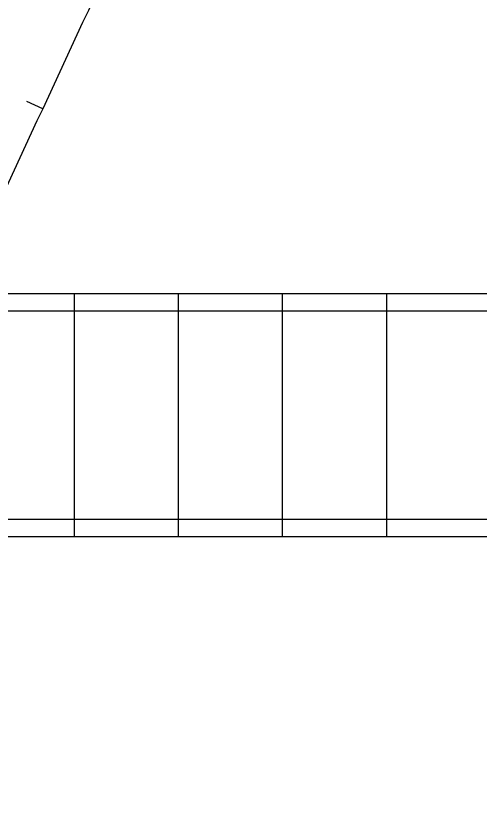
# Model space of a CAD drawing. Extents: x -1609 to 1184, y -412 to 394.
# Drawn here: x -1328.26 to -1301.57, y 201.97 to 247.8 of the extents above; entities that cross this region are included whole.
import ezdxf

# ---------------------------------------------------------------- set-up
doc = ezdxf.new("R2010")
doc.units = 0
doc.layers.add('DR_P_Culvert', color=7, linetype='Continuous')
doc.layers.add('RW_X_CL', color=7, linetype='Continuous')

msp = doc.modelspace()

# ---------------------------------------------------------------- linework, layer by layer
at = {"layer": 'DR_P_Culvert'}
for p, q in [((-1328.892, 231.792), (-1294.892, 231.792)), ((-1324.892, 231.792), (-1324.892, 217.792)), ((-1318.892, 217.792), (-1318.892, 231.792)), ((-1312.892, 217.792), (-1312.892, 231.792)), ((-1306.892, 217.792), (-1306.892, 231.792)), ((-1329.392, 230.792), (-1295.892, 230.792)), ((-1335.392, 218.792), (-1295.892, 218.792)), ((-1335.892, 217.792), (-1294.892, 217.792))]:
    msp.add_line(p, q, dxfattribs=at)
at = {"layer": 'RW_X_CL'}
msp.add_line((-1326.715, 242.453), (-1327.622, 242.874), dxfattribs=at)
for start, end in [(154.8583218, 155.1083217), (155.1083217, 155.3583216)]:
    msp.add_arc((9067.948, -4580.754), 11459.16, start, end, dxfattribs=at)

doc.saveas('drawing.dxf')
